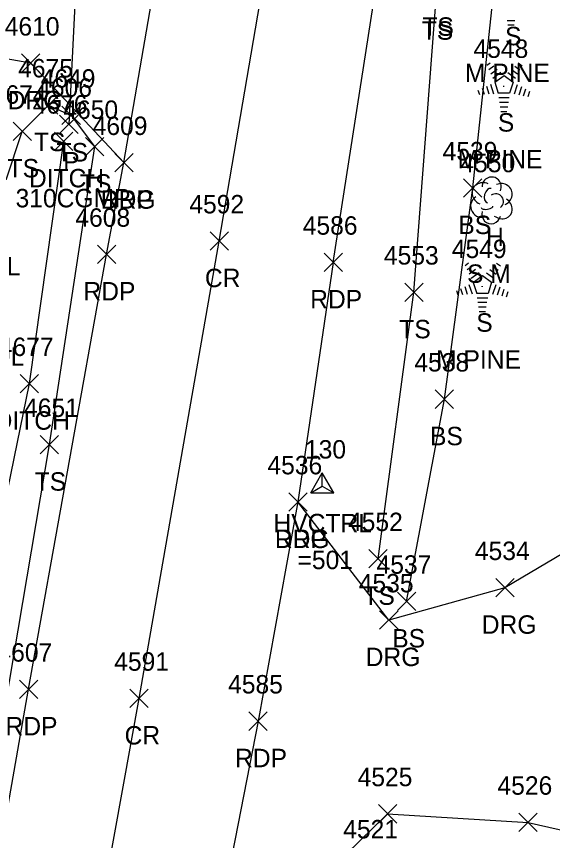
# Model space of a CAD drawing. Extents: x 1482574 to 1485769, y 580696 to 595649.
# Drawn here: x 1483558.8 to 1483617, y 583827.5 to 583916.9 of the extents above; entities that cross this region are included whole.
import ezdxf

# ---------------------------------------------------------------- set-up
doc = ezdxf.new("R2010")
doc.units = 0
for name, color, linetype in [('C_A', 7, 'Continuous'), ('C_C', 7, 'Continuous'), ('C_I', 7, 'Continuous'), ('CPSM', 7, 'Continuous'), ('D_A', 7, 'Continuous'), ('D_C', 7, 'Continuous'), ('D_I', 7, 'Continuous'), ('D_TIC', 7, 'Continuous'), ('DCP', 7, 'Continuous'), ('DD', 7, 'Continuous'), ('L_A', 7, 'Continuous'), ('L_C', 7, 'Continuous'), ('L_I', 7, 'Continuous'), ('L_TIC', 7, 'Continuous'), ('LELB', 7, 'Continuous'), ('LTC', 7, 'Continuous'), ('LTD', 7, 'Continuous'), ('P_A', 7, 'Continuous'), ('P_I', 7, 'Continuous'), ('P_TIC', 7, 'Continuous'), ('PET', 7, 'Continuous'), ('PRC', 7, 'Continuous'), ('R_A', 7, 'Continuous'), ('R_I', 7, 'Continuous'), ('R_TIC', 7, 'Continuous'), ('RDG', 7, 'Continuous')]:
    doc.layers.add(name, color=color, linetype=linetype)

msp = doc.modelspace()

# ---------------------------------------------------------------- linework, layer by layer
at = {"layer": 'CPSM'}
for p, q in [((1483590.747, 583865.175), (1483591.997, 583867.34)), ((1483593.247, 583865.175), (1483591.997, 583867.34)), ((1483591.997, 583865.896), (1483591.997, 583867.34)), ((1483590.747, 583865.175), (1483591.997, 583865.896)), ((1483591.997, 583865.896), (1483591.997, 583865.896)), ((1483591.997, 583865.896), (1483593.247, 583865.175)), ((1483590.747, 583865.175), (1483593.247, 583865.175))]:
    msp.add_line(p, q, dxfattribs=at)
at = {"layer": 'D_TIC'}
for points in [[(1483563.477, 583904.151), (1483565.477, 583906.151)], [(1483565.477, 583904.151), (1483563.477, 583906.151)], [(1483562.903, 583902.32), (1483564.903, 583904.32)], [(1483564.903, 583902.32), (1483562.903, 583904.32)], [(1483559.176, 583876.021), (1483561.176, 583878.021)], [(1483561.176, 583876.021), (1483559.176, 583878.021)]]:
    msp.add_lwpolyline(points, dxfattribs=at)
at = {"layer": 'DCP'}
msp.add_lwpolyline([(1483565.947, 583934.803), (1483564.477, 583905.151)], dxfattribs=at)
at = {"layer": 'DD'}
msp.add_lwpolyline([(1483563.903, 583903.32), (1483560.176, 583877.021), (1483553.457, 583844.488), (1483547.099, 583810.804), (1483541.344, 583772.953), (1483535.337, 583739.672), (1483528.867, 583709.794), (1483523.411, 583685.503), (1483520.832, 583675.404)], dxfattribs=at)
at = {"layer": 'L_TIC'}
for points in [[(1483561.276, 583906.248), (1483563.276, 583908.248)], [(1483563.276, 583906.248), (1483561.276, 583908.248)], [(1483563.73, 583905.132), (1483565.73, 583907.132)], [(1483565.73, 583905.132), (1483563.73, 583907.132)], [(1483558.415, 583903.396), (1483560.415, 583905.396)], [(1483560.415, 583903.396), (1483558.415, 583905.396)], [(1483566.269, 583901.746), (1483568.269, 583903.746)], [(1483568.269, 583901.746), (1483566.269, 583903.746)], [(1483607.329, 583897.251), (1483609.329, 583899.251)], [(1483609.329, 583897.251), (1483607.329, 583899.251)], [(1483600.947, 583885.942), (1483602.947, 583887.942)], [(1483602.947, 583885.942), (1483600.947, 583887.942)], [(1483604.255, 583874.338), (1483606.255, 583876.338)], [(1483606.255, 583874.338), (1483604.255, 583876.338)], [(1483561.351, 583869.41), (1483563.351, 583871.41)], [(1483563.351, 583869.41), (1483561.351, 583871.41)], [(1483597.047, 583857.022), (1483599.047, 583859.022)], [(1483599.047, 583857.022), (1483597.047, 583859.022)], [(1483600.15, 583852.396), (1483602.15, 583854.396)], [(1483602.15, 583852.396), (1483600.15, 583854.396)]]:
    msp.add_lwpolyline(points, dxfattribs=at)
at = {"layer": 'LELB'}
for points in [[(1483601.15, 583853.396), (1483605.255, 583875.338), (1483608.329, 583898.251), (1483611.524, 583928.169), (1483615.612, 583952.018), (1483617.748, 583967.69), (1483620.12, 583980.824), (1483621.587, 583998.583), (1483622.085, 584002.457), (1483629.11, 583994.367)], [(1483598.047, 583858.022), (1483601.947, 583886.942), (1483604.385, 583919.334), (1483604.457, 583919.764), (1483608.23, 583955.138)], [(1483555.868, 583893.773), (1483559.415, 583904.396), (1483562.276, 583907.248)], [(1483562.276, 583907.248), (1483564.73, 583906.132)], [(1483564.73, 583906.132), (1483567.269, 583902.746), (1483562.351, 583870.41), (1483555.996, 583833.15), (1483549.234, 583795.607), (1483541.679, 583759.439), (1483537.072, 583723.983), (1483532.423, 583690.161), (1483526.508, 583672.967), (1483519.625, 583670.713), (1483514.162, 583675.46), (1483519.031, 583690.03), (1483524.303, 583705.699), (1483529.215, 583731.933), (1483531.554, 583750.171), (1483532.187, 583762.934), (1483521.751, 583751.834)]]:
    msp.add_lwpolyline(points, dxfattribs=at)
at = {"layer": 'LTC'}
for p, q in [((1483612.919, 583916.4), (1483612.088, 583916.4)), ((1483612.835, 583915.9), (1483612.16, 583915.9)), ((1483609.873, 583911.575), (1483610.228, 583911.833)), ((1483610.083, 583911.11), (1483610.612, 583911.494)), ((1483612.9, 583911.467), (1483613.45, 583911.068)), ((1483613.271, 583911.816), (1483613.691, 583911.511)), ((1483610.292, 583910.644), (1483610.996, 583911.155)), ((1483610.502, 583910.178), (1483611.38, 583910.816)), ((1483610.727, 583909.723), (1483611.738, 583910.458)), ((1483611.738, 583910.458), (1483612.735, 583909.733)), ((1483612.158, 583910.771), (1483612.968, 583910.182)), ((1483612.529, 583911.119), (1483613.209, 583910.625)), ((1483610.272, 583909.504), (1483610.603, 583908.485)), ((1483610.727, 583909.723), (1483611.114, 583908.53)), ((1483612.735, 583909.733), (1483612.344, 583908.53)), ((1483608.906, 583908.854), (1483609.058, 583908.386)), ((1483609.361, 583909.071), (1483609.573, 583908.419)), ((1483609.817, 583909.288), (1483610.088, 583908.452)), ((1483613.173, 583909.462), (1483612.835, 583908.422)), ((1483613.617, 583909.211), (1483613.33, 583908.327)), ((1483614.062, 583908.961), (1483613.825, 583908.232)), ((1483614.506, 583908.711), (1483614.319, 583908.137)), ((1483612.344, 583908.53), (1483611.114, 583908.53)), ((1483612.306, 583908.03), (1483611.161, 583908.03)), ((1483612.222, 583907.53), (1483611.234, 583907.53)), ((1483612.138, 583907.03), (1483611.307, 583907.03)), ((1483612.054, 583906.53), (1483611.379, 583906.53)), ((1483607.528, 583889.859), (1483607.883, 583890.117)), ((1483610.926, 583890.1), (1483611.346, 583889.795)), ((1483607.738, 583889.394), (1483608.267, 583889.778)), ((1483607.947, 583888.928), (1483608.651, 583889.439)), ((1483608.157, 583888.462), (1483609.035, 583889.1)), ((1483609.813, 583889.055), (1483610.623, 583888.466)), ((1483610.184, 583889.403), (1483610.864, 583888.909)), ((1483610.555, 583889.751), (1483611.105, 583889.352)), ((1483608.382, 583888.007), (1483609.393, 583888.742)), ((1483609.393, 583888.742), (1483610.39, 583888.017)), ((1483607.016, 583887.355), (1483607.228, 583886.703)), ((1483607.472, 583887.572), (1483607.743, 583886.736)), ((1483607.927, 583887.788), (1483608.258, 583886.769)), ((1483608.382, 583888.007), (1483608.769, 583886.814)), ((1483610.39, 583888.017), (1483609.999, 583886.814)), ((1483610.828, 583887.746), (1483610.49, 583886.706)), ((1483611.272, 583887.495), (1483610.985, 583886.611)), ((1483611.717, 583887.245), (1483611.48, 583886.516)), ((1483606.561, 583887.138), (1483606.713, 583886.67)), ((1483609.999, 583886.814), (1483608.769, 583886.814)), ((1483609.961, 583886.314), (1483608.816, 583886.314)), ((1483612.161, 583886.995), (1483611.974, 583886.421)), ((1483609.877, 583885.814), (1483608.889, 583885.814)), ((1483609.793, 583885.314), (1483608.962, 583885.314)), ((1483609.709, 583884.814), (1483609.034, 583884.814))]:
    msp.add_line(p, q, dxfattribs=at)
at = {"layer": 'LTD'}
msp.add_line((1483610.346, 583896.959), (1483610.346, 583896.959), dxfattribs=at)
msp.add_line((1483610.346, 583896.959), (1483610.346, 583896.959), dxfattribs=at)
msp.add_arc((1483610.393, 583898.393), 1.047, 335.52715, 180.95627, dxfattribs=at)
for centre, major_axis, ratio, start_param, end_param in [((1483609.554, 583897.626), (1.21, -0.512), 0.895232, 1.570796, 4.712389), ((1483611.388, 583897.543), (-1.141, -0.483), 0.949671, 1.570796, 4.712389), ((1483610.138, 583897.417), (-0.208, -0.792), 0.645439, 3.141593, 6.283185), ((1483609.263, 583896.25), (0.584, -1.042), 0.959034, 3.141593, 6.283185), ((1483610.846, 583896.792), (-0.5, 0.667), 0.989748, 3.141593, 6.283185), ((1483611.346, 583896.126), (-1.09, 0.792), 0.841452, 1.570796, 4.712389), ((1483609.888, 583896.209), (-0.625, -0.083), 0.423636, 0, 3.141593), ((1483610.346, 583895.459), (0.265, 1.061), 0.942809, 1.570796, 4.712389)]:
    msp.add_ellipse(centre, major_axis=major_axis, ratio=ratio, start_param=start_param, end_param=end_param, dxfattribs=at)
at = {"layer": 'P_TIC'}
for points in [[(1483569.455, 583900.001), (1483571.455, 583902.001)], [(1483571.455, 583900.001), (1483569.455, 583902.001)], [(1483579.816, 583891.494), (1483581.816, 583893.494)], [(1483581.816, 583891.494), (1483579.816, 583893.494)], [(1483567.568, 583890.047), (1483569.568, 583892.047)], [(1483569.568, 583890.047), (1483567.568, 583892.047)], [(1483592.191, 583889.184), (1483594.191, 583891.184)], [(1483594.191, 583889.184), (1483592.191, 583891.184)], [(1483588.356, 583863.183), (1483590.356, 583865.183)], [(1483590.356, 583863.183), (1483588.356, 583865.183)], [(1483559.107, 583842.859), (1483561.107, 583844.859)], [(1483561.107, 583842.859), (1483559.107, 583844.859)], [(1483571.095, 583841.871), (1483573.095, 583843.871)], [(1483573.095, 583841.871), (1483571.095, 583843.871)], [(1483584.028, 583839.404), (1483586.028, 583841.404)], [(1483586.028, 583839.404), (1483584.028, 583841.404)], [(1483584.028, 583839.404), (1483586.028, 583841.404)], [(1483586.028, 583839.404), (1483584.028, 583841.404)]]:
    msp.add_lwpolyline(points, dxfattribs=at)
at = {"layer": 'PET'}
for points in [[(1483593.191, 583890.184), (1483600.599, 583937.825)], [(1483560.107, 583843.859), (1483568.568, 583891.047), (1483570.455, 583901.001), (1483576.442, 583935.84)], [(1483593.191, 583890.184), (1483589.356, 583864.183)], [(1483589.356, 583864.183), (1483585.028, 583840.404)], [(1483553.621, 583807.061), (1483560.107, 583843.859)], [(1483585.028, 583840.404), (1483578.775, 583808.403)]]:
    msp.add_lwpolyline(points, dxfattribs=at)
at = {"layer": 'PRC'}
msp.add_lwpolyline([(1483618.729, 583521.674), (1483605.117, 583536.569), (1483580.094, 583569.686), (1483562.2, 583601.733), (1483551.282, 583637.888), (1483548.66, 583672.737), (1483550.402, 583708.137), (1483555.337, 583744.784), (1483561.114, 583779.912), (1483565.842, 583808.311), (1483572.095, 583842.871), (1483580.816, 583892.494), (1483589.402, 583942.818)], dxfattribs=at)
at = {"layer": 'R_TIC'}
for points in [[(1483559.34, 583910.791), (1483561.34, 583912.791)], [(1483561.34, 583910.791), (1483559.34, 583912.791)], [(1483569.455, 583900.001), (1483571.455, 583902.001)], [(1483571.455, 583900.001), (1483569.455, 583902.001)], [(1483588.356, 583863.183), (1483590.356, 583865.183)], [(1483590.356, 583863.183), (1483588.356, 583865.183)], [(1483610.826, 583853.885), (1483612.826, 583855.885)], [(1483612.826, 583853.885), (1483610.826, 583855.885)], [(1483598.221, 583850.378), (1483600.221, 583852.378)], [(1483600.221, 583850.378), (1483598.221, 583852.378)], [(1483598.093, 583829.345), (1483600.093, 583831.345)], [(1483600.093, 583829.345), (1483598.093, 583831.345)], [(1483613.336, 583828.42), (1483615.336, 583830.42)], [(1483615.336, 583828.42), (1483613.336, 583830.42)]]:
    msp.add_lwpolyline(points, dxfattribs=at)
at = {"layer": 'RDG'}
for points in [[(1483570.455, 583901.001), (1483560.34, 583911.791), (1483543.355, 583914.754)], [(1483635.438, 583868.839), (1483611.826, 583854.885), (1483599.221, 583851.378), (1483589.356, 583864.183)], [(1483578.775, 583808.403), (1483590.061, 583821.555), (1483599.093, 583830.345), (1483614.336, 583829.42), (1483635.812, 583824.557)]]:
    msp.add_lwpolyline(points, dxfattribs=at)

# ---------------------------------------------------------------- texts
at = {"layer": 'C_A'}
msp.add_text('HVCTRL', height=2, dxfattribs=at).set_placement((1483586.69, 583860.896))
at = {"layer": 'C_C'}
msp.add_text('=501', height=2, dxfattribs=at).set_placement((1483589.304, 583856.896))
at = {"layer": 'C_I'}
msp.add_text('130', height=2, dxfattribs=at).set_placement((1483590.115, 583868.896))
at = {"layer": 'D_A'}
for s, p in [('P', (1483563.855, 583900.151)), ('DITCH', (1483560.139, 583898.32)), ('DITCH', (1483556.412, 583872.021))]:
    msp.add_text(s, height=2, dxfattribs=at).set_placement(p)
at = {"layer": 'D_C'}
msp.add_text('310CGMP', height=2, dxfattribs=at).set_placement((1483558.69, 583896.151))
at = {"layer": 'D_I'}
for s, p in [('4606', (1483561.036, 583908.151)), ('4676', (1483560.541, 583906.32)), ('4677', (1483556.869, 583880.021))]:
    msp.add_text(s, height=2, dxfattribs=at).set_placement(p)
at = {"layer": 'L_A'}
for s, p in [('TS', (1483602.866, 583914.764)), ('TS', (1483602.794, 583914.334)), ('S', (1483611.845, 583913.737)), ('S', (1483611.064, 583904.367)), ('TS', (1483560.685, 583902.248)), ('TS', (1483563.139, 583901.132)), ('TS', (1483557.824, 583899.396)), ('TS', (1483565.678, 583897.746)), ('BS', (1483606.77, 583893.251)), ('H', (1483609.779, 583891.959)), ('WDL', (1483553.285, 583888.773)), ('S', (1483608.719, 583882.651)), ('TS', (1483600.356, 583881.942)), ('WDL', (1483553.689, 583878.98)), ('BS', (1483603.696, 583870.338)), ('TS', (1483560.76, 583865.41)), ('TS', (1483596.456, 583853.022)), ('BS', (1483599.591, 583848.396))]:
    msp.add_text(s, height=2, dxfattribs=at).set_placement(p)
at = {"layer": 'L_C'}
for s, p in [('M PINE', (1483607.483, 583909.737)), ('M PINE', (1483606.702, 583900.367)), ('S M', (1483607.716, 583887.959)), ('M PINE', (1483604.357, 583878.651))]:
    msp.add_text(s, height=2, dxfattribs=at).set_placement(p)
at = {"layer": 'L_I'}
for s, p in [('4548', (1483608.418, 583912.367)), ('4675', (1483558.969, 583910.248)), ('4649', (1483561.415, 583909.132)), ('4674', (1483556.108, 583907.396)), ('4650', (1483563.875, 583905.746)), ('4539', (1483605.061, 583901.251)), ('4550', (1483607, 583899.959)), ('4549', (1483606.065, 583890.651)), ('4553', (1483598.687, 583889.942)), ('4538', (1483601.995, 583878.338)), ('4651', (1483559.611, 583873.41)), ('4552', (1483594.787, 583861.022)), ('4537', (1483597.89, 583856.396)), ('4521', (1483594.271, 583827.682))]:
    msp.add_text(s, height=2, dxfattribs=at).set_placement(p)
at = {"layer": 'LTC'}
for p in [(1483611.621, 583909.471), (1483609.276, 583887.755)]:
    msp.add_text('.', height=1.037, rotation=270, dxfattribs=at).set_placement(p)
at = {"layer": 'P_A'}
for s, p in [('RDP', (1483567.943, 583896.001)), ('CR', (1483579.249, 583887.494)), ('RDP', (1483566.056, 583886.047)), ('RDP', (1483590.679, 583885.184)), ('RDP', (1483586.844, 583859.183)), ('RDP', (1483557.595, 583838.859)), ('CR', (1483570.528, 583837.871)), ('RDP', (1483582.516, 583835.404)), ('RDP', (1483582.516, 583835.404))]:
    msp.add_text(s, height=2, dxfattribs=at).set_placement(p)
at = {"layer": 'P_I'}
for s, p in [('4609', (1483567.061, 583904.001)), ('4592', (1483577.556, 583895.494)), ('4608', (1483565.182, 583894.047)), ('4586', (1483589.876, 583893.184)), ('4536', (1483586.041, 583867.183)), ('4607', (1483556.721, 583846.859)), ('4591', (1483569.402, 583845.871)), ('4585', (1483581.768, 583843.404)), ('4585', (1483581.768, 583843.404))]:
    msp.add_text(s, height=2, dxfattribs=at).set_placement(p)
at = {"layer": 'R_A'}
for p in [(1483557.828, 583906.791), (1483567.943, 583896.001), (1483586.844, 583859.183), (1483609.314, 583849.885), (1483596.709, 583846.378)]:
    msp.add_text('DRG', height=2, dxfattribs=at).set_placement(p)
at = {"layer": 'R_I'}
for s, p in [('4610', (1483557.513, 583914.791)), ('4609', (1483567.061, 583904.001)), ('4536', (1483586.041, 583867.183)), ('4534', (1483608.566, 583857.885)), ('4535', (1483595.961, 583854.378)), ('4525', (1483595.833, 583833.345)), ('4526', (1483611.021, 583832.42))]:
    msp.add_text(s, height=2, dxfattribs=at).set_placement(p)

doc.saveas('drawing.dxf')
